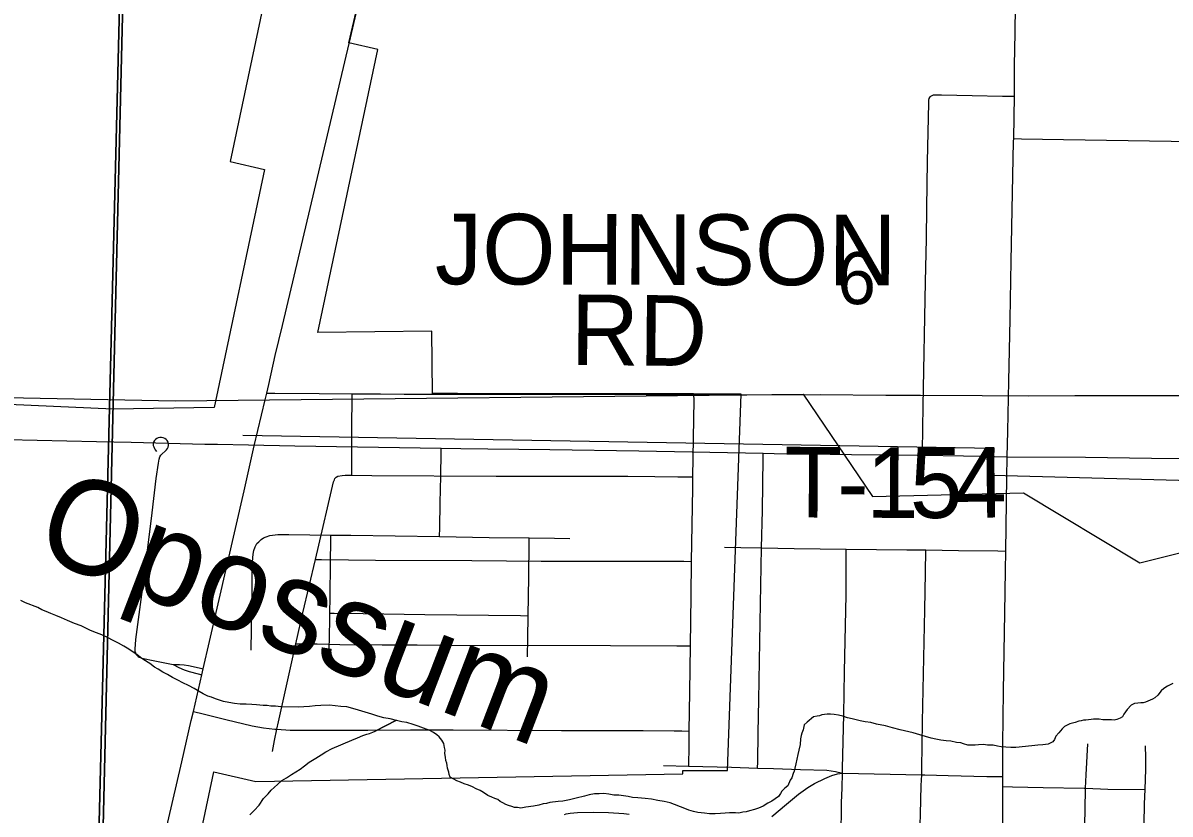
# Model space of a CAD drawing. Extents: x 2.4 to 73.1, y 4.5 to 25.6.
# Drawn here: x 42.9283 to 43.3898, y 18.1839 to 18.5023 of the extents above; entities that cross this region are included whole.
import ezdxf

# ---------------------------------------------------------------- set-up
doc = ezdxf.new("R2010")
doc.units = 0
for name, color, linetype in [('GM_X_City_Street', 7, 'Continuous'), ('GM_X_County_Road', 7, 'Continuous'), ('GM_X_Interchange_Ramps', 7, 'Continuous'), ('GM_X_Minor_Lake_Text', 7, 'Continuous'), ('GM_X_Minor_River', 7, 'Continuous'), ('GM_X_Section_Text', 7, 'Continuous'), ('GM_X_State_Route', 7, 'Continuous'), ('GM_X_Township_Road', 7, 'Continuous'), ('GM_X_Township_Road_Text', 7, 'Continuous'), ('GM_X_US_Route', 7, 'Continuous'), ('GM_X_US_Shield', 7, 'Continuous')]:
    doc.layers.add(name, color=color, linetype=linetype)

msp = doc.modelspace()

# ---------------------------------------------------------------- linework, layer by layer
at = {"layer": 'GM_X_City_Street'}
for points in [[(43.32689, 18.45571), (43.32998, 18.45566), (43.34699, 18.4554), (43.3903, 18.45473), (43.41505, 18.45441), (43.42123, 18.45443), (43.42494, 18.45446)], [(43.09593, 18.29557), (43.09598, 18.29912), (43.09618, 18.30907), (43.09639, 18.3199), (43.09651, 18.32941), (43.09653, 18.33114)], [(43.22387, 18.20237), (43.22392, 18.20495), (43.22412, 18.2166), (43.22436, 18.22984), (43.22495, 18.26097), (43.22542, 18.29096), (43.2258, 18.3061), (43.2261, 18.32713), (43.22613, 18.32911)], [(43.02009, 18.24986), (43.02036, 18.26682), (43.02046, 18.27375), (43.02055, 18.27966), (43.02063, 18.28534), (43.02089, 18.28841), (43.02117, 18.28992), (43.02167, 18.29137), (43.02243, 18.29271), (43.02312, 18.29348), (43.02415, 18.29439), (43.0251, 18.295), (43.02608, 18.2955)], [(43.02608, 18.2955), (43.02764, 18.29598), (43.03077, 18.29634), (43.03525, 18.2964), (43.0521, 18.29617), (43.06018, 18.29606), (43.09593, 18.29557), (43.11582, 18.29515), (43.13194, 18.295), (43.1421, 18.2949), (43.14828, 18.29479)], [(43.05151, 18.24962), (43.05177, 18.26195), (43.05181, 18.26477), (43.0519, 18.27122), (43.05203, 18.28512), (43.05209, 18.29405), (43.0521, 18.29617)], [(43.13123, 18.24709), (43.13135, 18.2547), (43.1315, 18.2637), (43.13175, 18.27928), (43.13192, 18.29288), (43.13194, 18.295)], [(43.21049, 18.29132), (43.2171, 18.29119), (43.22542, 18.29096), (43.2386, 18.29071), (43.25948, 18.29045), (43.28388, 18.29026), (43.29156, 18.29018), (43.30474, 18.28998), (43.32055, 18.28976), (43.32372, 18.28971)], [(43.25606, 18.10511), (43.25624, 18.11651), (43.25632, 18.12161), (43.25651, 18.12621), (43.25659, 18.13388), (43.25668, 18.14162), (43.25695, 18.15458), (43.25722, 18.16724), (43.25757, 18.18413), (43.25766, 18.18839), (43.25785, 18.19442), (43.25802, 18.20032), (43.25807, 18.20215), (43.25854, 18.2239), (43.25878, 18.24104), (43.25944, 18.27214), (43.25948, 18.29045)], [(43.2877, 18.10511), (43.28774, 18.10696), (43.28788, 18.11616), (43.28805, 18.12743), (43.28816, 18.1345), (43.28828, 18.14215), (43.28838, 18.14849), (43.28864, 18.1577), (43.28885, 18.1651), (43.28914, 18.17522), (43.28938, 18.18376), (43.28971, 18.19537), (43.2899, 18.19969), (43.28994, 18.20223), (43.29026, 18.22093), (43.29118, 18.2661), (43.29141, 18.2809), (43.29156, 18.29018)], [(43.05181, 18.26477), (43.05348, 18.26475), (43.06513, 18.26462), (43.08992, 18.26424), (43.12845, 18.26374), (43.1315, 18.2637)], [(43.35369, 18.10511), (43.35426, 18.12622), (43.3549, 18.1432), (43.3558, 18.19348), (43.35584, 18.19424), (43.35609, 18.19965), (43.35666, 18.21207)], [(43.37873, 18.10511), (43.37874, 18.10626), (43.37887, 18.11402), (43.37904, 18.14607), (43.37909, 18.16314), (43.37955, 18.18796), (43.37973, 18.1937), (43.38, 18.20192), (43.38001, 18.20658), (43.37999, 18.21135)], [(43.186, 18.20343), (43.19612, 18.20318), (43.21336, 18.20274), (43.22387, 18.20237), (43.23032, 18.20215), (43.24111, 18.20184), (43.25166, 18.20148), (43.25516, 18.201), (43.25802, 18.20032)], [(43.22962, 18.18283), (43.23555, 18.1879), (43.24032, 18.19186), (43.2441, 18.19454), (43.24675, 18.19612), (43.25088, 18.19821), (43.25373, 18.19939), (43.25602, 18.20003), (43.25802, 18.20032), (43.2899, 18.19969), (43.29117, 18.19966), (43.30049, 18.19938), (43.31615, 18.19899), (43.32255, 18.19895)], [(43.32256, 18.19492), (43.32644, 18.19485), (43.33259, 18.19473), (43.33871, 18.19457), (43.3553, 18.19426), (43.35584, 18.19424), (43.36475, 18.19394), (43.37973, 18.1937)], [(43.14612, 18.18366), (43.1469, 18.18396), (43.1484, 18.18425), (43.15146, 18.1845), (43.15765, 18.18466), (43.16386, 18.18456), (43.17004, 18.18409), (43.17215, 18.1838)]]:
    msp.add_lwpolyline(points, dxfattribs=at)
at = {"layer": 'GM_X_County_Road'}
for p, q in [((43.05951, 18.49394), (43.06336, 18.51057)), ((42.99683, 18.2251), (43.00019, 18.23984))]:
    msp.add_line(p, q, dxfattribs=at)
for points in [[(43.04116, 18.58598), (43.01163, 18.4465), (43.02548, 18.44331), (43.00519, 18.34748), (42.96452, 18.34675), (42.76651, 18.3557)], [(42.45674, 18.10511), (42.98486, 18.10511), (43.00511, 18.2008), (43.02191, 18.19693), (43.19375, 18.20003), (43.19375, 18.20145), (43.21181, 18.20146), (43.21728, 18.35285), (43.20636, 18.35291), (43.1981, 18.35304), (43.18386, 18.35305), (43.10314, 18.35316), (43.09305, 18.35315), (43.09281, 18.37823), (43.04694, 18.37769), (43.07103, 18.49151), (43.05939, 18.49421), (43.06324, 18.51085)], [(43.02637, 18.35321), (43.02717, 18.35669), (43.02981, 18.36843), (43.03266, 18.38052), (43.04554, 18.43497), (43.05951, 18.49394)], [(43.00019, 18.23984), (43.00077, 18.24237), (43.00327, 18.25335), (43.01024, 18.28364), (43.01726, 18.31391), (43.02136, 18.33211), (43.02575, 18.35053), (43.02637, 18.35321)], [(42.7951, 18.33764), (42.79595, 18.3376), (42.82553, 18.33681), (42.87689, 18.33548), (42.9018, 18.33496), (42.92204, 18.33455), (42.95785, 18.33382), (42.97187, 18.33352), (43.00143, 18.33275), (43.0065, 18.33272)], [(43.0065, 18.33272), (43.01896, 18.33252), (43.03761, 18.33202), (43.09653, 18.33114)], [(43.09653, 18.33114), (43.10449, 18.33102), (43.11537, 18.33091), (43.14026, 18.3306), (43.17604, 18.33003), (43.22613, 18.32911)], [(43.22613, 18.32911), (43.23047, 18.32903), (43.24447, 18.3289), (43.26158, 18.32858), (43.28803, 18.32836), (43.29014, 18.32832)], [(43.29014, 18.32832), (43.30669, 18.328), (43.31758, 18.32789), (43.31914, 18.32783), (43.32431, 18.32764)], [(42.96899, 18.10511), (42.97109, 18.11406), (42.97493, 18.13072), (42.98035, 18.15338), (42.98652, 18.18067), (42.99214, 18.20488), (42.99602, 18.22154), (42.99683, 18.2251)]]:
    msp.add_lwpolyline(points, dxfattribs=at)
at = {"layer": 'GM_X_Interchange_Ramps'}
for points in [[(41.95853, 18.10511), (42.9588, 18.10511), (42.96472, 18.35493), (42.9688, 18.52741), (42.96861, 18.5872), (42.96854, 18.61197), (42.95913, 18.61198), (42.92048, 18.61288)], [(43.39809, 18.6036), (43.34828, 18.60502), (43.32804, 18.60547), (43.27043, 18.60683), (43.23284, 18.60747), (43.22216, 18.60765), (43.21747, 18.60769), (43.19827, 18.60814), (43.1689, 18.6086), (43.14409, 18.60897), (43.09456, 18.60993), (43.08655, 18.61019), (43.0774, 18.61048), (43.03313, 18.61112), (43.00936, 18.61146), (42.98124, 18.61187), (42.96854, 18.61197), (42.96861, 18.5872), (42.9688, 18.52741), (42.96472, 18.35493), (42.9588, 18.10511), (46.01084, 18.10511)]]:
    msp.add_lwpolyline(points, dxfattribs=at)
at = {"layer": 'GM_X_Minor_River'}
for points in [[(42.87389, 18.35243), (42.98962, 18.35018), (43.24215, 18.35279), (43.27012, 18.3117), (43.3308, 18.31317), (43.37769, 18.28494), (43.4272, 18.2973), (43.45546, 18.3109), (43.47006, 18.31544)], [(43.01674, 18.33636), (43.31889, 18.33107), (43.31846, 18.32025), (43.50294, 18.31531)], [(43.0735, 18.22265), (43.07104, 18.22327), (43.06859, 18.22409), (43.06595, 18.22491), (43.0633, 18.22572), (43.06104, 18.22634), (43.05858, 18.22697), (43.05611, 18.22722), (43.05384, 18.22746), (43.05156, 18.2277), (43.04814, 18.22759), (43.04585, 18.22745), (43.04357, 18.22712), (43.04128, 18.22698), (43.039, 18.22684), (43.03197, 18.227), (43.02988, 18.22724), (43.02798, 18.22728), (43.02647, 18.2275), (43.02494, 18.22754), (43.02229, 18.22779), (43.02039, 18.22802), (43.01811, 18.22807), (43.01564, 18.22813), (43.01337, 18.22837), (43.0111, 18.2288), (43.00901, 18.22922), (43.00731, 18.22964), (43.00581, 18.23025), (43.00411, 18.23086), (43.0026, 18.23127), (43.00072, 18.23226), (42.99922, 18.23324), (42.99716, 18.23443), (42.9949, 18.23562), (42.99264, 18.23662), (42.99058, 18.23781), (42.98851, 18.2388), (42.98644, 18.23999), (42.98457, 18.24098), (42.98269, 18.24216), (42.98119, 18.24296), (42.97932, 18.24452), (42.97688, 18.2459), (42.97557, 18.24688), (42.97408, 18.24805), (42.97258, 18.24904), (42.97089, 18.25022), (42.96883, 18.2514), (42.96677, 18.25259), (42.96451, 18.25378), (42.96226, 18.25497), (42.96, 18.25597), (42.95793, 18.25677), (42.95548, 18.25778), (42.95378, 18.25858), (42.95171, 18.25957), (42.94908, 18.26058), (42.94625, 18.26179), (42.9438, 18.26279), (42.94154, 18.26379), (42.93947, 18.2646), (42.93759, 18.2654), (42.93589, 18.26601), (42.9342, 18.26699), (42.9293, 18.26881), (42.92742, 18.26981)], [(43.3909, 18.23638), (43.38879, 18.23528), (43.38725, 18.23437), (43.38627, 18.23344), (43.38491, 18.23176), (43.38374, 18.23065)], [(43.38374, 18.23065), (43.38278, 18.2301), (43.3799, 18.22884), (43.37894, 18.22867), (43.37799, 18.22869), (43.37685, 18.22853), (43.37551, 18.22837), (43.37417, 18.22764), (43.37261, 18.22596), (43.37183, 18.22503), (43.37124, 18.2241), (43.37064, 18.22297), (43.36968, 18.22242), (43.36833, 18.22188), (43.36738, 18.22171), (43.36624, 18.22174), (43.36472, 18.22177), (43.36282, 18.22182), (43.3613, 18.22204), (43.36035, 18.22206), (43.35903, 18.22209), (43.35807, 18.22193), (43.35693, 18.22176), (43.35597, 18.22159), (43.35502, 18.22161), (43.35407, 18.22145), (43.35311, 18.22128), (43.35158, 18.22074), (43.35062, 18.22038), (43.34948, 18.22022), (43.34736, 18.21913), (43.34639, 18.2182), (43.34502, 18.21652), (43.34385, 18.21522), (43.34325, 18.2139), (43.34266, 18.21297), (43.34074, 18.21206), (43.33864, 18.21173), (43.33655, 18.21159), (43.33426, 18.21126), (43.32778, 18.21064), (43.32569, 18.21069), (43.32379, 18.21073), (43.32189, 18.21097), (43.32038, 18.21119), (43.31868, 18.21161), (43.3164, 18.21166), (43.31469, 18.21189), (43.31279, 18.21174), (43.31145, 18.21158), (43.3105, 18.2116), (43.30936, 18.21163), (43.30841, 18.21165), (43.30671, 18.21207), (43.30558, 18.21248), (43.30387, 18.2127), (43.3016, 18.21314), (43.29971, 18.21337), (43.29762, 18.21361), (43.29554, 18.21403), (43.29365, 18.21445), (43.28911, 18.2157), (43.28647, 18.21652), (43.28117, 18.21777), (43.27815, 18.2186), (43.27532, 18.21943), (43.27172, 18.22008), (43.26945, 18.2207), (43.26718, 18.22094), (43.2651, 18.22137), (43.26358, 18.22178), (43.26188, 18.2222), (43.25999, 18.22262), (43.2581, 18.22323), (43.2564, 18.22365), (43.2547, 18.22388), (43.25318, 18.2241), (43.25185, 18.22413), (43.25071, 18.22397), (43.24975, 18.2238), (43.24879, 18.22344), (43.24784, 18.22328), (43.24631, 18.22293), (43.24379, 18.2209), (43.24263, 18.21978), (43.2422, 18.2177), (43.2416, 18.21639), (43.24139, 18.21544), (43.24117, 18.21412), (43.24093, 18.21185), (43.2405, 18.20958), (43.24008, 18.20788), (43.23966, 18.20599), (43.23923, 18.2041), (43.23882, 18.2024), (43.2386, 18.20107), (43.23819, 18.20013), (43.23759, 18.19844), (43.23699, 18.1975), (43.23599, 18.19524), (43.23483, 18.19432)], [(43.01959, 18.18359), (43.02133, 18.18526), (43.02329, 18.1875), (43.02505, 18.19012), (43.027, 18.19197), (43.02817, 18.19347), (43.02934, 18.19458), (43.03089, 18.19587), (43.03244, 18.19736), (43.03437, 18.19846), (43.0363, 18.19974), (43.03803, 18.20084), (43.03977, 18.20194), (43.04151, 18.20323), (43.04344, 18.20471), (43.04614, 18.20636), (43.04826, 18.20764), (43.05019, 18.20893), (43.05269, 18.2102), (43.06056, 18.21363), (43.06286, 18.21453), (43.06498, 18.21543), (43.0667, 18.21596), (43.06766, 18.21632), (43.069, 18.21686), (43.06996, 18.21722), (43.07858, 18.22159), (43.06996, 18.21722)], [(43.23483, 18.19432), (43.23366, 18.19302), (43.23307, 18.19208), (43.23229, 18.19096), (43.23093, 18.19004), (43.22958, 18.18912), (43.22804, 18.18821), (43.22612, 18.18711), (43.22419, 18.1862), (43.22266, 18.18567), (43.22056, 18.18515), (43.21922, 18.1848), (43.21789, 18.18464), (43.21636, 18.18429), (43.21503, 18.18432), (43.2137, 18.18435), (43.21256, 18.18438), (43.21084, 18.18422), (43.20894, 18.18408), (43.20684, 18.18394), (43.20456, 18.18399), (43.20248, 18.18422), (43.19982, 18.18447), (43.19812, 18.18489), (43.19623, 18.1855), (43.19454, 18.18611), (43.18869, 18.18833), (43.18624, 18.18896), (43.18377, 18.18939), (43.18112, 18.18983), (43.17866, 18.19008), (43.17562, 18.19034), (43.17353, 18.19057), (43.17183, 18.19099), (43.16994, 18.19122), (43.16804, 18.19146), (43.16595, 18.1915), (43.16406, 18.19193), (43.16197, 18.19216), (43.16007, 18.19202), (43.15817, 18.19206), (43.15607, 18.19154), (43.15416, 18.19101), (43.15091, 18.19032), (43.14823, 18.18962), (43.14556, 18.18911), (43.14365, 18.18897), (43.14251, 18.1888), (43.14136, 18.18864), (43.14022, 18.18848), (43.13888, 18.18813), (43.13755, 18.18797), (43.13582, 18.18744), (43.13373, 18.1871), (43.13067, 18.1866), (43.12857, 18.18627), (43.12725, 18.18649), (43.12611, 18.18651), (43.12498, 18.18692), (43.12366, 18.18733), (43.12252, 18.18773), (43.1214, 18.18833), (43.12027, 18.18893), (43.11934, 18.18971), (43.1182, 18.19011), (43.11689, 18.19071), (43.11538, 18.19131), (43.11351, 18.1925), (43.11219, 18.19329), (43.11069, 18.19408), (43.10919, 18.19487), (43.10749, 18.19548), (43.10579, 18.19609), (43.10428, 18.19669), (43.10278, 18.1973), (43.10015, 18.19868), (43.09979, 18.19983), (43.09962, 18.20078), (43.09909, 18.20232), (43.09892, 18.20346), (43.09876, 18.20441), (43.0984, 18.20537), (43.09824, 18.2067), (43.09808, 18.20823), (43.09811, 18.20956), (43.09795, 18.2107), (43.0976, 18.21223), (43.09687, 18.21357), (43.09576, 18.21493), (43.09483, 18.21571), (43.09352, 18.21669), (43.09201, 18.21748), (43.09088, 18.21789), (43.08938, 18.21849), (43.0873, 18.2193), (43.08523, 18.21991), (43.08277, 18.22073), (43.08069, 18.22096), (43.07861, 18.22158), (43.07596, 18.22221), (43.0735, 18.22265)]]:
    msp.add_lwpolyline(points, dxfattribs=at)
at = {"layer": 'GM_X_State_Route'}
msp.add_line((43.32689, 18.45571), (43.32717, 18.47273), dxfattribs=at)
for points in [[(43.32717, 18.47273), (43.32727, 18.487), (43.32741, 18.48979), (43.32754, 18.50013), (43.32756, 18.50724), (43.32743, 18.51362), (43.32719, 18.52144), (43.32693, 18.52522)], [(43.32431, 18.32764), (43.32455, 18.33792), (43.32497, 18.35815), (43.32547, 18.38303), (43.32586, 18.40637), (43.32688, 18.45459), (43.32689, 18.45571)], [(43.32372, 18.28971), (43.32412, 18.31926), (43.32431, 18.32764)], [(43.32281, 18.23337), (43.32332, 18.26481), (43.32361, 18.28191), (43.32372, 18.28971)], [(43.32255, 18.19895), (43.32247, 18.21191), (43.32281, 18.23337)], [(43.32256, 18.19492), (43.32256, 18.19635), (43.32255, 18.19895)], [(43.32093, 18.10511), (43.32125, 18.11928), (43.32147, 18.1298), (43.32157, 18.13583), (43.32177, 18.14502), (43.32195, 18.15747), (43.32253, 18.1808), (43.32256, 18.19492)]]:
    msp.add_lwpolyline(points, dxfattribs=at)
at = {"layer": 'GM_X_Township_Road'}
for points in [[(43.29014, 18.32832), (43.29017, 18.32989), (43.29048, 18.34813), (43.29138, 18.39812), (43.29177, 18.41531), (43.2919, 18.42781), (43.29225, 18.44655), (43.2927, 18.46996), (43.29278, 18.47117), (43.29289, 18.47182), (43.29323, 18.47246)], [(43.29323, 18.47246), (43.29361, 18.47281), (43.29411, 18.47311), (43.29464, 18.47326), (43.29532, 18.47336), (43.29789, 18.47335), (43.31016, 18.473), (43.32244, 18.4728), (43.32717, 18.47273)], [(43.02637, 18.35321), (43.02966, 18.35319), (43.04747, 18.3531), (43.06073, 18.353)], [(43.06055, 18.32027), (43.06061, 18.32599), (43.0606, 18.32912), (43.0606, 18.34164), (43.06068, 18.34947), (43.06073, 18.353)], [(43.06073, 18.353), (43.07207, 18.35292), (43.08161, 18.35291), (43.09316, 18.35288)], [(43.09316, 18.35288), (43.10326, 18.35288), (43.17899, 18.35278)], [(43.17899, 18.35278), (43.18397, 18.35278), (43.19822, 18.35276)], [(43.19784, 18.3196), (43.19823, 18.34279), (43.19833, 18.3505), (43.19822, 18.35276)], [(43.19822, 18.35276), (43.20648, 18.35263), (43.2174, 18.35258)], [(43.2174, 18.35258), (43.21953, 18.35258), (43.24907, 18.35268), (43.27545, 18.35246), (43.28942, 18.35246), (43.31419, 18.35232), (43.33288, 18.35221), (43.3515, 18.35229), (43.36591, 18.3523)], [(43.36591, 18.3523), (43.3674, 18.3523), (43.38092, 18.3523), (43.43991, 18.35227), (43.44926, 18.35214), (43.45868, 18.35219), (43.46115, 18.35228), (43.46288, 18.35245), (43.46386, 18.3526), (43.4646, 18.35287), (43.46565, 18.35346)], [(42.7951, 18.33764), (42.79595, 18.3376), (42.82553, 18.33681), (42.87689, 18.33548), (42.9018, 18.33496), (42.92204, 18.33455), (42.95785, 18.33382), (42.97187, 18.33352), (43.00143, 18.33275), (43.0065, 18.33272)], [(42.97418, 18.24768), (42.97386, 18.24811), (42.97366, 18.24866), (42.97347, 18.24935), (42.97343, 18.24977), (42.97339, 18.25024), (42.97372, 18.25409), (42.97715, 18.28034), (42.9802, 18.30505), (42.98191, 18.31896), (42.98277, 18.32514), (42.98305, 18.32672), (42.98332, 18.32758), (42.98372, 18.32831), (42.98607, 18.33039), (42.98649, 18.33095), (42.98673, 18.33156), (42.98683, 18.33223), (42.98681, 18.33289), (42.98665, 18.33354), (42.98632, 18.33414), (42.98592, 18.33463), (42.98535, 18.33505), (42.98475, 18.33532), (42.98408, 18.33546), (42.98339, 18.33547), (42.98271, 18.33532), (42.98208, 18.33506), (42.98157, 18.33467), (42.98115, 18.33421), (42.98084, 18.33357), (42.98071, 18.33293), (42.98073, 18.33226), (42.98088, 18.3316), (42.98118, 18.33095), (42.98153, 18.3304), (42.98204, 18.32982)], [(43.0065, 18.33272), (43.01896, 18.33252), (43.03761, 18.33202), (43.09653, 18.33114)], [(43.09653, 18.33114), (43.10449, 18.33102), (43.11537, 18.33091), (43.14026, 18.3306), (43.17604, 18.33003), (43.22613, 18.32911)], [(43.22613, 18.32911), (43.23047, 18.32903), (43.24447, 18.3289), (43.26158, 18.32858), (43.28803, 18.32836), (43.29014, 18.32832)], [(43.29014, 18.32832), (43.30669, 18.328), (43.31758, 18.32789), (43.31914, 18.32783), (43.32431, 18.32764)], [(43.32431, 18.32764), (43.35582, 18.32749), (43.38233, 18.32708), (43.41353, 18.32678), (43.45408, 18.3262), (43.47591, 18.32579), (43.50398, 18.32523), (43.50839, 18.32508), (43.51245, 18.32495), (43.5145, 18.32464), (43.51585, 18.32426), (43.51734, 18.32372)], [(43.04593, 18.28629), (43.04728, 18.29204), (43.05083, 18.30713), (43.05319, 18.31757), (43.05358, 18.31844)], [(43.05358, 18.31844), (43.05378, 18.31888), (43.05431, 18.31941), (43.05503, 18.3198), (43.05667, 18.32013), (43.05798, 18.32025), (43.05891, 18.32024), (43.06055, 18.32027)], [(43.06055, 18.32027), (43.06858, 18.32015), (43.11872, 18.31986), (43.15295, 18.3199), (43.17161, 18.31983), (43.1825, 18.31973), (43.19183, 18.31956), (43.19616, 18.31959), (43.19784, 18.3196)], [(43.19732, 18.28557), (43.19776, 18.31497), (43.19784, 18.3196)], [(43.0381, 18.25244), (43.04089, 18.26485), (43.04593, 18.28629)], [(43.04593, 18.28629), (43.04833, 18.28627), (43.07006, 18.28607), (43.10885, 18.2859), (43.13679, 18.28563), (43.1541, 18.28563), (43.1716, 18.28564), (43.18488, 18.28561), (43.1942, 18.28558), (43.19732, 18.28557)], [(43.19686, 18.25155), (43.19711, 18.27169), (43.19732, 18.28557)], [(43.03043, 18.21803), (43.03104, 18.22094), (43.03512, 18.23911), (43.0381, 18.25244)], [(43.0381, 18.25244), (43.03966, 18.25241), (43.04664, 18.25232), (43.05582, 18.25207), (43.07287, 18.25201), (43.08688, 18.25201), (43.10028, 18.25187), (43.1647, 18.25169), (43.19138, 18.25158), (43.19686, 18.25155)], [(43.19628, 18.21729), (43.19664, 18.23304), (43.19686, 18.25155)], [(42.97418, 18.24768), (42.97463, 18.24734), (42.97504, 18.24705), (42.97545, 18.2469), (42.97616, 18.24667), (42.98128, 18.24553), (42.98876, 18.24405)], [(42.98876, 18.24405), (42.99099, 18.24285), (42.99319, 18.24194), (42.99521, 18.24119), (42.99872, 18.24024), (43.00019, 18.23984)], [(42.98876, 18.24405), (42.99126, 18.24404), (42.99318, 18.24386), (42.99485, 18.24371), (42.99919, 18.24273), (43.00077, 18.24237)], [(42.99683, 18.2251), (43.00075, 18.22416), (43.00986, 18.22197), (43.02046, 18.21939), (43.02502, 18.21852), (43.02963, 18.21798), (43.03043, 18.21803)], [(43.02863, 18.20906), (43.02953, 18.21351), (43.03043, 18.21803)], [(43.03043, 18.21803), (43.03584, 18.21769), (43.04674, 18.21759), (43.06703, 18.21766), (43.08418, 18.2177), (43.10135, 18.2178), (43.14502, 18.21753), (43.16531, 18.21752), (43.17777, 18.21743), (43.19029, 18.21733), (43.19335, 18.21731), (43.19628, 18.21729)], [(43.19619, 18.20318), (43.19631, 18.21141), (43.19628, 18.21729)]]:
    msp.add_lwpolyline(points, dxfattribs=at)
at = {"layer": 'GM_X_US_Route'}
msp.add_line((43.32689, 18.45571), (43.32717, 18.47273), dxfattribs=at)
for points in [[(43.32717, 18.47273), (43.32727, 18.487), (43.32741, 18.48979), (43.32754, 18.50013), (43.32756, 18.50724), (43.32743, 18.51362), (43.32719, 18.52144), (43.32693, 18.52522)], [(43.32431, 18.32764), (43.32455, 18.33792), (43.32497, 18.35815), (43.32547, 18.38303), (43.32586, 18.40637), (43.32688, 18.45459), (43.32689, 18.45571)], [(43.32372, 18.28971), (43.32412, 18.31926), (43.32431, 18.32764)], [(43.32281, 18.23337), (43.32332, 18.26481), (43.32361, 18.28191), (43.32372, 18.28971)], [(43.32255, 18.19895), (43.32247, 18.21191), (43.32281, 18.23337)], [(43.32256, 18.19492), (43.32256, 18.19635), (43.32255, 18.19895)], [(43.32093, 18.10511), (43.32125, 18.11928), (43.32147, 18.1298), (43.32157, 18.13583), (43.32177, 18.14502), (43.32195, 18.15747), (43.32253, 18.1808), (43.32256, 18.19492)]]:
    msp.add_lwpolyline(points, dxfattribs=at)
at = {"layer": 'GM_X_US_Shield'}
for points in [[(42.67585, 18.10511), (42.95709, 18.10511), (42.96961, 18.61131), (42.46769, 18.62316), (42.45688, 18.10871)], [(42.95709, 18.10511), (43.46297, 18.10511), (43.46912, 18.60216), (42.96961, 18.61131)]]:
    msp.add_lwpolyline(points, close=True, dxfattribs=at)

# ---------------------------------------------------------------- texts
at = {"layer": 'GM_X_Minor_Lake_Text'}
msp.add_text('Opossum', height=0.037897, rotation=339.0491, dxfattribs=at).set_placement((42.9316, 18.28841))
at = {"layer": 'GM_X_Section_Text'}
msp.add_text('6', height=0.02093, rotation=0, dxfattribs=at).set_placement((43.25589, 18.38908))
at = {"layer": 'GM_X_Township_Road_Text'}
for s, height, rotation, p in [('JOHNSON', 0.028409, 359.8489, (43.09401, 18.3971)), ('RD', 0.028409, 359.5022, (43.14857, 18.36459)), ('T', 0.02841, 359.7, (43.23459, 18.30328)), ('1', 0.02841, 359.7577, (43.26754, 18.30311)), ('5', 0.02841, 359.9344, (43.28513, 18.30304)), ('4', 0.02841, 0.7253, (43.30306, 18.30302)), ('-', 0.02841, 359.718, (43.25585, 18.30317))]:
    msp.add_text(s, height=height, rotation=rotation, dxfattribs=at).set_placement(p)

doc.saveas('drawing.dxf')
